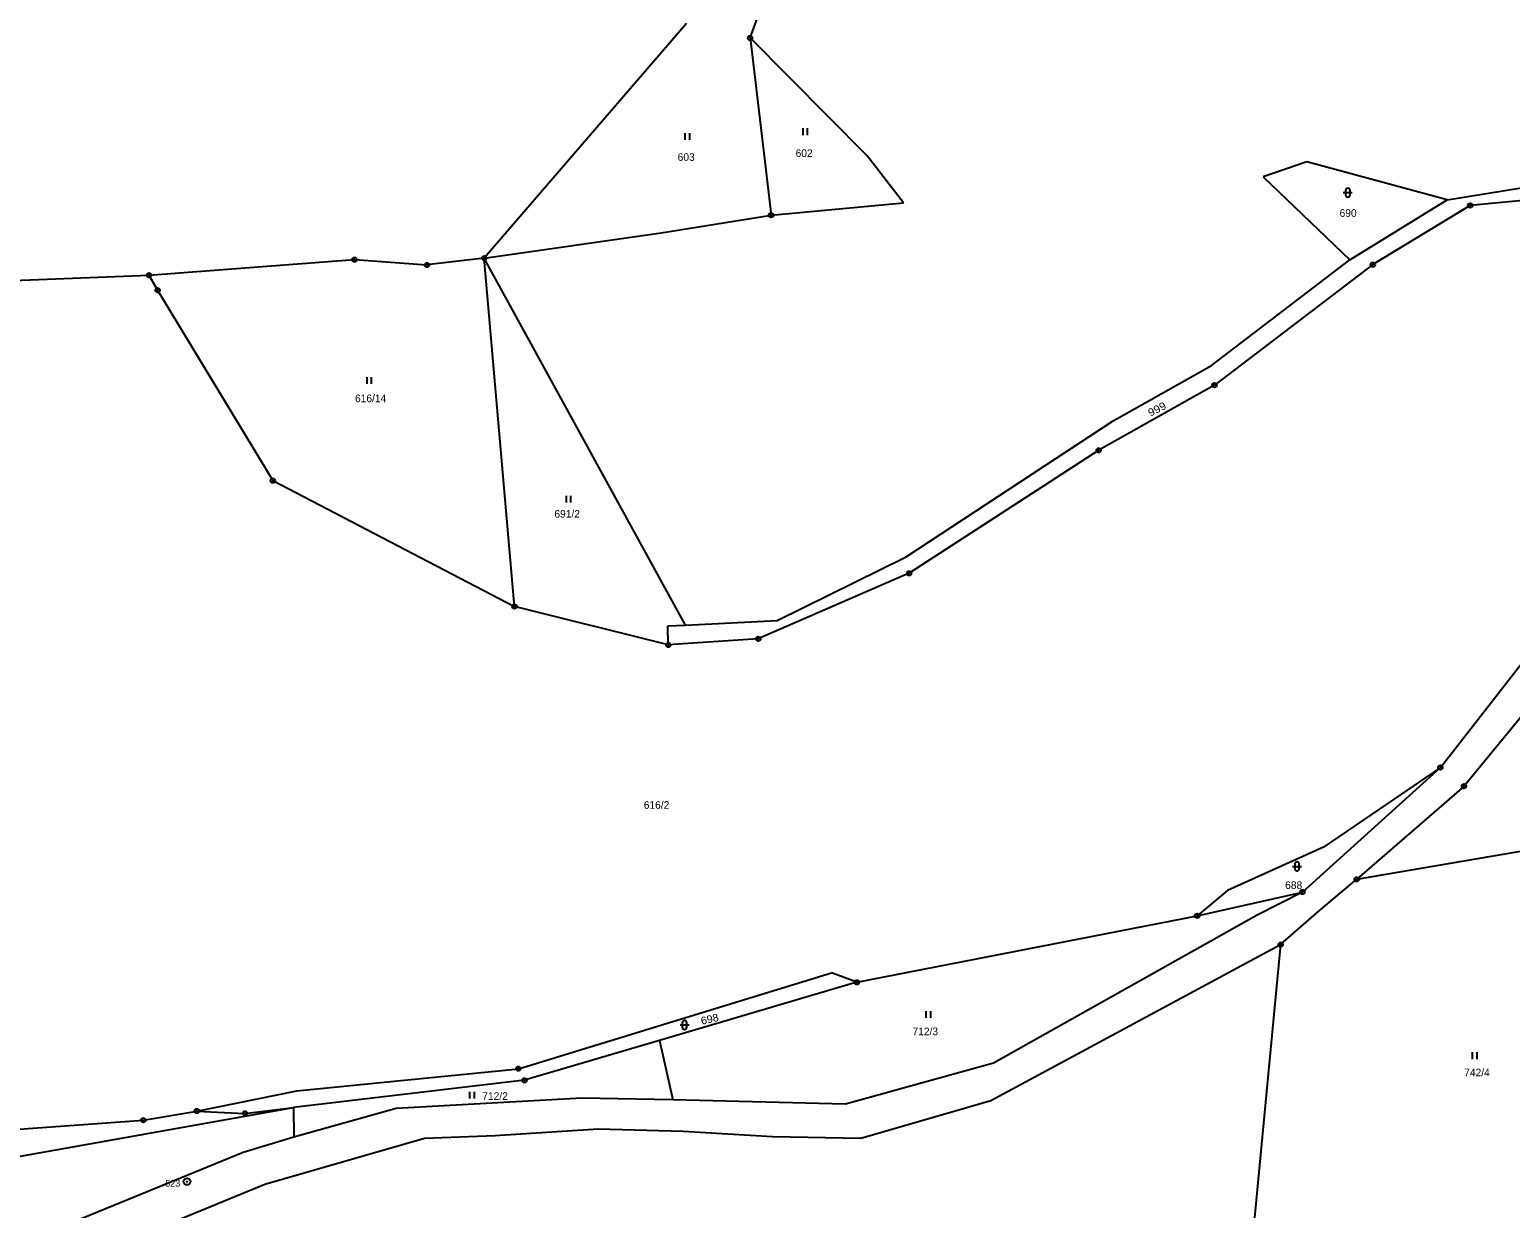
# Model space of a CAD drawing. Extents: x -754970 to -752637, y -970569 to -968179.
# Drawn here: x -754520.7 to -754191, y -969678.2 to -969415.7 of the extents above; entities that cross this region are included whole.
import ezdxf
from ezdxf.enums import TextEntityAlignment as Align

# ---------------------------------------------------------------- set-up
doc = ezdxf.new("R2010")
doc.units = 0
doc.header["$LTSCALE"] = 0.68
for name, color, linetype, lineweight in [('1', 7, 'Continuous', 25), ('3', 7, 'Continuous', 25), ('8', 7, 'Continuous', 25)]:
    doc.layers.add(name, color=color, linetype=linetype, lineweight=lineweight)
doc.layers.add('2', color=7, linetype='Continuous')

msp = doc.modelspace()

# ---------------------------------------------------------------- linework, layer by layer
at = {"layer": '1'}
for p, q in [((-754360.25, -969417.54), (-754357.52, -969410.01)), ((-754374.45, -969414.32), (-754419.47, -969466.57)), ((-754334.23, -969443.76), (-754360.25, -969417.54)), ((-754360.25, -969417.54), (-754355.6, -969456.99)), ((-754326.15, -969454.28), (-754334.23, -969443.76)), ((-754236.31, -969445.14), (-754246.04, -969448.44)), ((-754205.07, -969453.62), (-754236.31, -969445.14)), ((-754205.07, -969453.62), (-754178.72, -969449.34)), ((-754355.6, -969456.99), (-754326.15, -969454.28)), ((-754199.92, -969454.85), (-754221.6, -969468.02)), ((-754178.43, -969452.78), (-754199.92, -969454.85)), ((-754380.11, -969460.96), (-754355.6, -969456.99)), ((-754419.47, -969466.57), (-754380.11, -969460.96)), ((-754494.15, -969470.37), (-754448.38, -969466.91)), ((-754448.38, -969466.91), (-754432.24, -969468.09)), ((-754419.47, -969466.57), (-754432.24, -969468.09)), ((-754374.65, -969548.3), (-754419.47, -969466.57)), ((-754412.73, -969544.16), (-754419.47, -969466.57)), ((-754257.5, -969490.52), (-754226.73, -969466.97)), ((-754221.6, -969468.02), (-754256.86, -969494.86)), ((-754533.68, -969471.89), (-754494.15, -969470.37)), ((-754494.15, -969470.37), (-754492.21, -969473.72)), ((-754492.21, -969473.72), (-754466.57, -969516.13)), ((-754279.44, -969502.81), (-754257.5, -969490.52)), ((-754256.86, -969494.86), (-754282.65, -969509.37)), ((-754325.51, -969533.13), (-754279.44, -969502.81)), ((-754282.65, -969509.37), (-754324.84, -969536.76)), ((-754466.57, -969516.13), (-754412.73, -969544.16)), ((-754324.84, -969536.76), (-754358.45, -969551.37)), ((-754206.56, -969580.02), (-754173.4, -969537.49)), ((-754378.49, -969552.73), (-754412.73, -969544.16)), ((-754167.27, -969542.82), (-754201.29, -969584.18)), ((-754378.56, -969548.49), (-754374.65, -969548.3)), ((-754378.49, -969552.73), (-754378.56, -969548.49)), ((-754358.45, -969551.37), (-754378.49, -969552.73)), ((-754237.26, -969607.75), (-754206.56, -969580.02)), ((-754206.56, -969580.02), (-754232.6, -969597.77)), ((-754201.29, -969584.18), (-754225.19, -969604.92)), ((-754225.19, -969604.92), (-754150.58, -969592.09)), ((-754232.6, -969597.77), (-754253.99, -969607.43)), ((-754233.57, -969611.97), (-754225.19, -969604.92)), ((-754253.99, -969607.43), (-754260.7, -969613.06)), ((-754260.7, -969613.06), (-754237.26, -969607.75)), ((-754237.26, -969607.75), (-754247.37, -969612.92)), ((-754336.52, -969627.86), (-754260.7, -969613.06)), ((-754247.37, -969612.92), (-754306.08, -969645.88)), ((-754242.13, -969619.47), (-754233.57, -969611.97)), ((-754306.65, -969654.21), (-754242.13, -969619.47)), ((-754242.13, -969619.47), (-754251.03, -969712.66)), ((-754411.87, -969647.1), (-754342.17, -969625.72)), ((-754336.52, -969627.86), (-754342.17, -969625.72)), ((-754336.52, -969627.86), (-754380.45, -969640.81)), ((-754380.45, -969640.81), (-754410.52, -969649.68)), ((-754380.45, -969640.81), (-754377.46, -969654.02)), ((-754306.08, -969645.88), (-754339.02, -969654.97)), ((-754410.52, -969649.68), (-754461.92, -969655.77)), ((-754461.24, -969652.04), (-754411.87, -969647.1)), ((-754483.49, -969656.53), (-754461.24, -969652.04)), ((-754551.86, -969671.72), (-754461.92, -969655.77)), ((-754472.77, -969657.05), (-754461.92, -969655.77)), ((-754461.92, -969655.77), (-754461.91, -969662.36)), ((-754439.08, -969655.98), (-754461.91, -969662.36)), ((-754397.72, -969653.64), (-754439.08, -969655.98)), ((-754335.62, -969662.54), (-754306.65, -969654.21)), ((-754560.6, -969663.25), (-754495.4, -969658.57)), ((-754495.4, -969658.57), (-754483.49, -969656.53)), ((-754483.49, -969656.53), (-754472.77, -969657.05)), ((-754461.91, -969662.36), (-754473.16, -969665.8)), ((-754468.35, -969672.78), (-754432.75, -969662.54)), ((-754432.75, -969662.54), (-754417.04, -969661.98)), ((-754417.04, -969661.98), (-754394.13, -969660.46)), ((-754394.13, -969660.46), (-754375.19, -969661.03)), ((-754375.19, -969661.03), (-754355.31, -969662.17)), ((-754355.31, -969662.17), (-754335.62, -969662.54)), ((-754473.16, -969665.8), (-754509.76, -969680.77)), ((-754517.2, -969692.86), (-754468.35, -969672.78))]:
    msp.add_line(p, q, dxfattribs=at)
for points in [[(-754246.04, -969448.44), (-754226.73, -969466.97), (-754205.07, -969453.62)], [(-754374.65, -969548.3), (-754354.23, -969547.3), (-754325.51, -969533.13)], [(-754339.02, -969654.97), (-754377.46, -969654.02), (-754397.72, -969653.64)]]:
    msp.add_lwpolyline(points, dxfattribs=at)
at = {"layer": '3'}
for p, q in [((-754374.731, -969440.22), (-754374.731, -969438.72)), ((-754373.73, -969440.22), (-754373.73, -969438.72)), ((-754348.471, -969439.16), (-754348.471, -969437.66)), ((-754347.47, -969439.16), (-754347.47, -969437.66)), ((-754228.171, -969451.991), (-754226.169, -969451.991)), ((-754227.671, -969451.491), (-754227.671, -969452.492)), ((-754226.669, -969452.492), (-754226.669, -969451.491)), ((-754445.561, -969494.57), (-754445.561, -969493.07)), ((-754444.56, -969494.57), (-754444.56, -969493.07)), ((-754401.171, -969521.03), (-754401.171, -969519.53)), ((-754400.17, -969521.03), (-754400.17, -969519.53)), ((-754239.471, -969602.051), (-754237.469, -969602.051)), ((-754238.971, -969601.551), (-754238.971, -969602.552)), ((-754237.969, -969602.552), (-754237.969, -969601.551)), ((-754321.061, -969635.77), (-754321.061, -969634.27)), ((-754320.06, -969635.77), (-754320.06, -969634.27)), ((-754375.871, -969637.351), (-754373.869, -969637.351)), ((-754375.371, -969636.851), (-754375.371, -969637.852)), ((-754374.369, -969637.852), (-754374.369, -969636.851)), ((-754199.371, -969644.94), (-754199.371, -969643.44)), ((-754198.37, -969644.94), (-754198.37, -969643.44)), ((-754422.661, -969653.73), (-754422.661, -969652.23)), ((-754421.66, -969653.73), (-754421.66, -969652.23))]:
    msp.add_line(p, q, dxfattribs=at)
for centre, start, end in [((-754227.17, -969451.4909), 0, 180), ((-754227.17, -969452.4909), 180, 359.98789), ((-754238.47, -969601.5509), 0, 180), ((-754238.47, -969602.5509), 180, 359.98789), ((-754374.87, -969636.8509), 0, 180), ((-754374.87, -969637.8509), 180, 359.98789)]:
    msp.add_arc(centre, 0.5, start, end, dxfattribs=at)
at = {"layer": '8'}
for centre, radius in [((-754360.25, -969417.5399), 0.5), ((-754360.25, -969417.5399), 0.0303), ((-754199.92, -969454.8499), 0.5), ((-754199.92, -969454.8499), 0.0303), ((-754355.6, -969456.9899), 0.5), ((-754355.6, -969456.9899), 0.0303), ((-754448.38, -969466.9099), 0.5), ((-754448.38, -969466.9099), 0.0303), ((-754432.24, -969468.0899), 0.5), ((-754432.24, -969468.0899), 0.0303), ((-754419.47, -969466.5699), 0.5), ((-754419.47, -969466.5699), 0.0303), ((-754221.6, -969468.0199), 0.5), ((-754221.6, -969468.0199), 0.0303), ((-754494.15, -969470.3699), 0.5), ((-754494.15, -969470.3699), 0.0303), ((-754492.21, -969473.7199), 0.5), ((-754492.21, -969473.7199), 0.0303), ((-754256.86, -969494.8599), 0.5), ((-754256.86, -969494.8599), 0.0303), ((-754282.65, -969509.3699), 0.5), ((-754282.65, -969509.3699), 0.0303), ((-754466.57, -969516.1299), 0.5), ((-754466.57, -969516.1299), 0.0303), ((-754324.84, -969536.7599), 0.5), ((-754324.84, -969536.7599), 0.0303), ((-754412.73, -969544.1599), 0.5), ((-754412.73, -969544.1599), 0.0303), ((-754358.45, -969551.3699), 0.5), ((-754378.49, -969552.7299), 0.5), ((-754378.49, -969552.7299), 0.0303), ((-754358.45, -969551.3699), 0.0303), ((-754206.56, -969580.0199), 0.5), ((-754206.56, -969580.0199), 0.0303), ((-754201.29, -969584.1799), 0.5), ((-754201.29, -969584.1799), 0.0303), ((-754225.19, -969604.9199), 0.5), ((-754225.19, -969604.9199), 0.0303), ((-754237.26, -969607.7499), 0.5), ((-754237.26, -969607.7499), 0.0303), ((-754260.7, -969613.0599), 0.5), ((-754260.7, -969613.0599), 0.0303), ((-754242.13, -969619.4699), 0.5), ((-754242.13, -969619.4699), 0.0303), ((-754336.52, -969627.8599), 0.5), ((-754336.52, -969627.8599), 0.0303), ((-754411.87, -969647.0999), 0.5), ((-754411.87, -969647.0999), 0.0303), ((-754410.52, -969649.6799), 0.5), ((-754410.52, -969649.6799), 0.0303), ((-754483.49, -969656.5299), 0.5), ((-754483.49, -969656.5299), 0.0303), ((-754495.4, -969658.5699), 0.5), ((-754495.4, -969658.5699), 0.0303), ((-754472.77, -969657.0499), 0.5), ((-754472.77, -969657.0499), 0.0303), ((-754485.67, -969672.2398), 0.75), ((-754485.67, -969672.2398), 0.03)]:
    msp.add_circle(centre, radius, dxfattribs=at)

# ---------------------------------------------------------------- texts
at = {"layer": '2'}
for s, p in [('603', (-754374.509, -969444.915)), ('602', (-754348.239, -969444.045)), ('690', (-754227.099, -969457.375)), ('616/14', (-754444.78, -969498.655)), ('691/2', (-754401.01, -969524.375)), ('616/2', (-754381.11, -969589.215)), ('688', (-754239.219, -969607.075)), ('712/3', (-754321.26, -969639.645)), ('742/4', (-754198.4, -969648.785)), ('712/2', (-754417.07, -969654.045))]:
    msp.add_text(s, height=1.7, dxfattribs=at).set_placement(p, align=Align.CENTER)
for s, rotation, width, p in [('999', 27, 1.1, (-754269.2694, -969500.9483)), ('698', 13, 1.05, (-754369.0762, -969636.8812))]:
    msp.add_text(s, height=1.7, rotation=rotation, dxfattribs=dict(at, width=width)).set_placement(p, align=Align.CENTER)
at = {"layer": '8'}
msp.add_text('523', height=1.5, dxfattribs=at).set_placement((-754487.169, -969673.357), align=Align.RIGHT)

doc.saveas('drawing.dxf')
